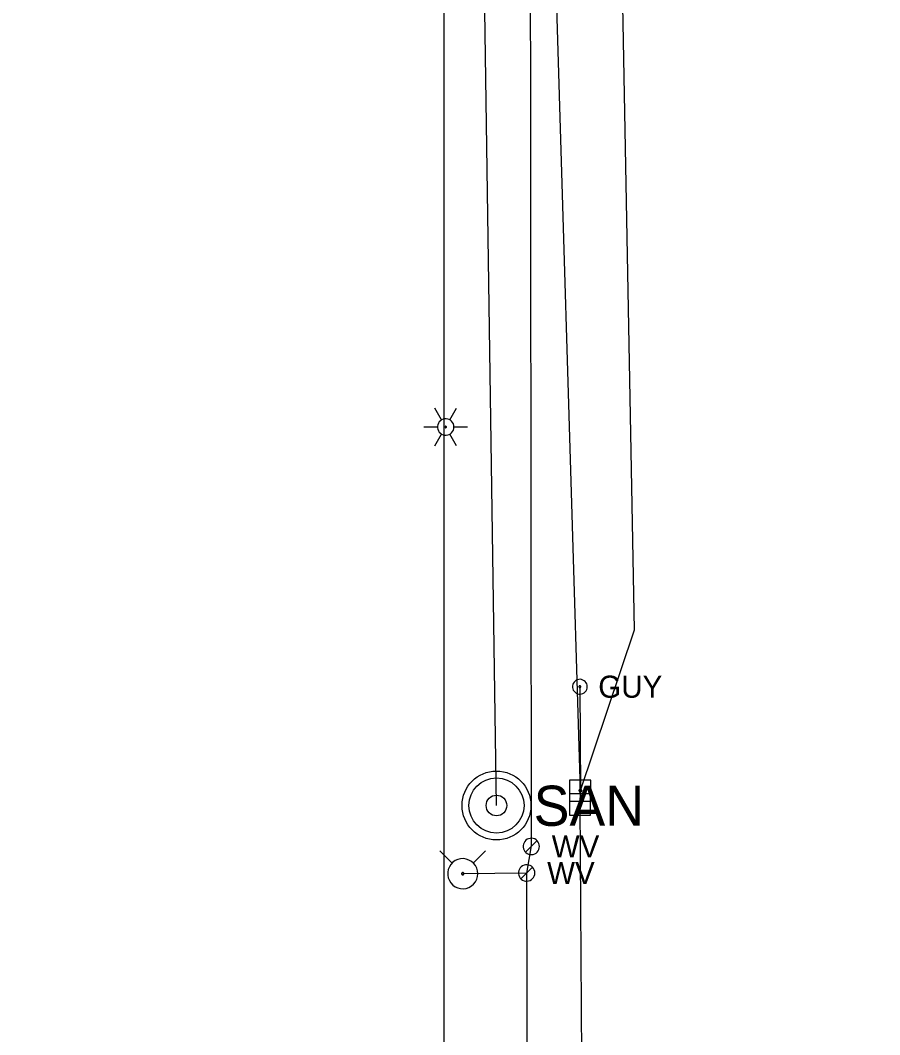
# Model space of a CAD drawing. Extents: x 596028 to 606371, y 330010 to 403088.
# Drawn here: x 601751.6 to 601901.4, y 397939.4 to 398116.1 of the extents above; entities that cross this region are included whole.
import ezdxf

# ---------------------------------------------------------------- set-up
doc = ezdxf.new("R2010")
doc.units = 0
for name, color, linetype in [('E_LTG', 7, 'Continuous'), ('E_UTL_EGuyWire', 7, 'Continuous'), ('E_UTL_EPowerPole', 7, 'Continuous'), ('E_UTL_G_UG', 7, 'Continuous'), ('E_UTL_Overhead', 7, 'Continuous'), ('E_UTL_SAN_MH', 7, 'Continuous'), ('E_UTL_SAN_UG', 7, 'Continuous'), ('E_UTL_T_UG', 7, 'Continuous'), ('E_UTL_W', 7, 'Continuous'), ('E_UTL_W_UG', 7, 'Continuous'), ('E_UTL_WHydrant', 7, 'Continuous')]:
    doc.layers.add(name, color=color, linetype=linetype)

msp = doc.modelspace()

# ---------------------------------------------------------------- linework, layer by layer
at = {"layer": 'E_LTG'}
for points in [[(601825.02, 398046.49), (601823.83, 398048.55)], [(601826.45, 398046.49), (601827.64, 398048.55)], [(601827.17, 398045.25), (601827.14, 398045.52), (601827.07, 398045.78), (601826.94, 398046.02), (601826.77, 398046.24), (601826.57, 398046.41), (601826.33, 398046.55), (601826.08, 398046.64), (601825.81, 398046.68), (601825.54, 398046.66), (601825.27, 398046.6), (601825.02, 398046.49), (601824.8, 398046.33), (601824.62, 398046.13), (601824.47, 398045.9), (601824.37, 398045.65), (601824.32, 398045.38), (601824.32, 398045.11), (601824.37, 398044.85), (601824.47, 398044.59), (601824.62, 398044.37), (601824.8, 398044.17), (601825.02, 398044.01), (601825.27, 398043.9), (601825.54, 398043.83), (601825.81, 398043.82), (601826.08, 398043.86), (601826.33, 398043.95), (601826.57, 398044.08), (601826.77, 398044.26), (601826.94, 398044.48), (601827.07, 398044.72), (601827.14, 398044.98), (601827.17, 398045.25)], [(601827.17, 398045.25), (601827.14, 398045.52), (601827.07, 398045.78), (601826.94, 398046.02), (601826.77, 398046.24), (601826.57, 398046.41), (601826.33, 398046.55), (601826.08, 398046.64), (601825.81, 398046.68), (601825.54, 398046.66), (601825.27, 398046.6), (601825.02, 398046.49), (601824.8, 398046.33), (601824.62, 398046.13), (601824.47, 398045.9), (601824.37, 398045.65), (601824.32, 398045.38), (601824.32, 398045.11), (601824.37, 398044.85), (601824.47, 398044.59), (601824.62, 398044.37), (601824.8, 398044.17), (601825.02, 398044.01), (601825.27, 398043.9), (601825.54, 398043.83), (601825.81, 398043.82), (601826.08, 398043.86), (601826.33, 398043.95), (601826.57, 398044.08), (601826.77, 398044.26), (601826.94, 398044.48), (601827.07, 398044.72), (601827.14, 398044.98), (601827.17, 398045.25)], [(601827.17, 398045.25), (601827.14, 398045.52), (601827.07, 398045.78), (601826.94, 398046.02), (601826.77, 398046.24), (601826.57, 398046.41), (601826.33, 398046.55), (601826.08, 398046.64), (601825.81, 398046.68), (601825.54, 398046.66), (601825.27, 398046.6), (601825.02, 398046.49), (601824.8, 398046.33), (601824.62, 398046.13), (601824.47, 398045.9), (601824.37, 398045.65), (601824.32, 398045.38), (601824.32, 398045.11), (601824.37, 398044.85), (601824.47, 398044.59), (601824.62, 398044.37), (601824.8, 398044.17), (601825.02, 398044.01), (601825.27, 398043.9), (601825.54, 398043.83), (601825.81, 398043.82), (601826.08, 398043.86), (601826.33, 398043.95), (601826.57, 398044.08), (601826.77, 398044.26), (601826.94, 398044.48), (601827.07, 398044.72), (601827.14, 398044.98), (601827.17, 398045.25)], [(601821.93, 398045.25), (601824.31, 398045.25)], [(601823.83, 398041.95), (601825.02, 398044.01)], [(601825.86, 398045.25), (601825.86, 398045.27), (601825.85, 398045.29), (601825.84, 398045.31), (601825.83, 398045.33), (601825.81, 398045.35), (601825.79, 398045.36), (601825.77, 398045.36), (601825.75, 398045.37), (601825.72, 398045.37), (601825.7, 398045.36), (601825.68, 398045.35), (601825.66, 398045.34), (601825.65, 398045.32), (601825.63, 398045.3), (601825.63, 398045.28), (601825.62, 398045.26), (601825.62, 398045.24), (601825.63, 398045.22), (601825.63, 398045.19), (601825.65, 398045.18), (601825.66, 398045.16), (601825.68, 398045.15), (601825.7, 398045.14), (601825.72, 398045.13), (601825.75, 398045.13), (601825.77, 398045.13), (601825.79, 398045.14), (601825.81, 398045.15), (601825.83, 398045.17), (601825.84, 398045.18), (601825.85, 398045.2), (601825.86, 398045.23), (601825.86, 398045.25)], [(601827.64, 398041.95), (601826.45, 398044.01)], [(601827.17, 398045.25), (601829.55, 398045.25)]]:
    msp.add_lwpolyline(points, dxfattribs=at)
at = {"layer": 'E_UTL_EGuyWire'}
msp.add_line((601849.11, 398000), (601849.2, 397981.91), dxfattribs=at)
for points in [[(601850.4, 398000), (601850.37, 398000.25), (601850.3, 398000.48), (601850.19, 398000.7), (601850.04, 398000.89), (601849.86, 398001.05), (601849.65, 398001.17), (601849.42, 398001.25), (601849.17, 398001.29), (601848.93, 398001.28), (601848.69, 398001.22), (601848.47, 398001.12), (601848.27, 398000.97), (601848.1, 398000.8), (601847.97, 398000.59), (601847.88, 398000.37), (601847.84, 398000.13), (601847.84, 397999.88), (601847.88, 397999.64), (601847.97, 397999.42), (601848.1, 397999.21), (601848.27, 397999.04), (601848.47, 397998.89), (601848.69, 397998.79), (601848.93, 397998.73), (601849.17, 397998.72), (601849.42, 397998.76), (601849.65, 397998.84), (601849.86, 397998.96), (601850.04, 397999.12), (601850.19, 397999.31), (601850.3, 397999.53), (601850.37, 397999.76), (601850.4, 398000)], [(601849.27, 398000), (601849.27, 398000.04), (601849.26, 398000.06), (601849.25, 398000.09), (601849.23, 398000.12), (601849.21, 398000.14), (601849.18, 398000.15), (601849.15, 398000.16), (601849.12, 398000.17), (601849.09, 398000.16), (601849.06, 398000.16), (601849.03, 398000.14), (601849.01, 398000.13), (601848.99, 398000.1), (601848.97, 398000.08), (601848.96, 398000.05), (601848.95, 398000.02), (601848.95, 397999.99), (601848.96, 397999.96), (601848.97, 397999.93), (601848.99, 397999.91), (601849.01, 397999.88), (601849.03, 397999.87), (601849.06, 397999.85), (601849.09, 397999.85), (601849.12, 397999.84), (601849.15, 397999.85), (601849.18, 397999.86), (601849.21, 397999.87), (601849.23, 397999.89), (601849.25, 397999.92), (601849.26, 397999.95), (601849.27, 397999.97), (601849.27, 398000)]]:
    msp.add_lwpolyline(points, dxfattribs=at)
at = {"layer": 'E_UTL_EPowerPole'}
for points in [[(601849.17, 397983.75), (601849.17, 397986.66)], [(601849.14, 397981.32), (601849.14, 397984.23)], [(601851.01, 397983.75), (601847.33, 397983.75)], [(601847.33, 397983.75), (601847.33, 397980.06)], [(601849.44, 397981.91), (601849.44, 397981.96), (601849.42, 397982), (601849.4, 397982.04), (601849.37, 397982.08), (601849.34, 397982.11), (601849.3, 397982.13), (601849.26, 397982.14), (601849.21, 397982.15), (601849.17, 397982.15), (601849.12, 397982.14), (601849.08, 397982.12), (601849.05, 397982.09), (601849.01, 397982.06), (601848.99, 397982.02), (601848.97, 397981.98), (601848.96, 397981.93), (601848.96, 397981.89), (601848.97, 397981.84), (601848.99, 397981.8), (601849.01, 397981.76), (601849.05, 397981.73), (601849.08, 397981.71), (601849.12, 397981.69), (601849.17, 397981.68), (601849.21, 397981.67), (601849.26, 397981.68), (601849.3, 397981.69), (601849.34, 397981.72), (601849.37, 397981.75), (601849.4, 397981.78), (601849.42, 397981.82), (601849.44, 397981.87), (601849.44, 397981.91)], [(601851.01, 397980.06), (601851.01, 397983.75)], [(601850.98, 397981.32), (601847.29, 397981.32)], [(601847.29, 397981.32), (601847.29, 397977.63)], [(601850.98, 397977.63), (601850.98, 397981.32)], [(601847.33, 397980.06), (601851.01, 397980.06)], [(601849.41, 397979.48), (601849.4, 397979.53), (601849.39, 397979.57), (601849.37, 397979.61), (601849.34, 397979.64), (601849.31, 397979.67), (601849.27, 397979.7), (601849.23, 397979.71), (601849.18, 397979.72), (601849.14, 397979.72), (601849.09, 397979.71), (601849.05, 397979.69), (601849.01, 397979.66), (601848.98, 397979.63), (601848.96, 397979.59), (601848.94, 397979.55), (601848.93, 397979.5), (601848.93, 397979.46), (601848.94, 397979.41), (601848.96, 397979.37), (601848.98, 397979.33), (601849.01, 397979.3), (601849.05, 397979.27), (601849.09, 397979.25), (601849.14, 397979.24), (601849.18, 397979.24), (601849.23, 397979.25), (601849.27, 397979.26), (601849.31, 397979.29), (601849.34, 397979.32), (601849.37, 397979.35), (601849.39, 397979.39), (601849.4, 397979.43), (601849.41, 397979.48)], [(601847.29, 397977.63), (601850.98, 397977.63)]]:
    msp.add_lwpolyline(points, dxfattribs=at)
at = {"layer": 'E_UTL_G_UG'}
msp.add_lwpolyline([(601877.35, 395803.34), (601825.46, 397658.26), (601825.46, 398152.02), (601855.36, 398152.02)], dxfattribs=at)
at = {"layer": 'E_UTL_Overhead'}
for points in [[(601849.2, 397981.91), (601842.51, 398204.94)], [(601873.45, 395541.11), (601872.92, 395548.45), (601869.85, 395771.21), (601877.74, 395937.41), (601867.82, 395951.5), (601865.66, 396127.14), (601865.98, 396129.11), (601864.74, 396314.2), (601864.76, 396316.79), (601862.44, 396518.8), (601862.19, 396521.84), (601860.51, 396728.02), (601861.34, 396729.86), (601859.22, 396911.88), (601858.66, 396913.79), (601856.15, 397130.65), (601856.42, 397132.48), (601854.51, 397311.22), (601852.62, 397313.62), (601852.63, 397544.04), (601852.67, 397546.79), (601850.73, 397753.61), (601849.17, 397979.48), (601849.2, 397981.91)]]:
    msp.add_lwpolyline(points, dxfattribs=at)
at = {"layer": 'E_UTL_SAN_MH'}
for radius in [6, 4.8, 1.8]:
    msp.add_circle((601834.58, 397979.31), radius, dxfattribs=at)
at = {"layer": 'E_UTL_SAN_UG'}
msp.add_lwpolyline([(601834.58, 397979.3), (601827.27, 398477.97), (601824.22, 398555.37), (601823.94, 398602.6), (601823.36, 398635.14), (601822.76, 398683.08), (601820.93, 398724.67), (601817.01, 398811.67), (601816.14, 398892.72), (601815.6, 398929.5), (601815.23, 398967.73), (601816.12, 399020.67), (601816.07, 399067.52), (601809, 399163.56), (601809.63, 399289.25), (601808.51, 399354.86), (601805.68, 399399.45), (601802.75, 399484.94), (601799.12, 399562.02), (601798.13, 399736.67), (601901.37, 399736.39)], dxfattribs=at)
at = {"layer": 'E_UTL_T_UG'}
msp.add_lwpolyline([(601849.2, 397981.91), (601858.62, 398009.93), (601855.58, 398174.69)], dxfattribs=at)
at = {"layer": 'E_UTL_W'}
for points in [[(601842.07, 397972.18), (601842.04, 397972.45), (601841.97, 397972.71), (601841.84, 397972.95), (601841.68, 397973.16), (601841.47, 397973.34), (601841.24, 397973.48), (601840.98, 397973.57), (601840.71, 397973.6), (601840.44, 397973.59), (601840.18, 397973.53), (601839.93, 397973.42), (601839.71, 397973.26), (601839.52, 397973.06), (601839.38, 397972.83), (601839.28, 397972.58), (601839.22, 397972.32), (601839.22, 397972.04), (601839.28, 397971.78), (601839.38, 397971.53), (601839.52, 397971.3), (601839.71, 397971.1), (601839.93, 397970.95), (601840.18, 397970.83), (601840.44, 397970.77), (601840.71, 397970.76), (601840.98, 397970.79), (601841.24, 397970.88), (601841.47, 397971.02), (601841.68, 397971.2), (601841.84, 397971.41), (601841.97, 397971.65), (601842.04, 397971.91), (601842.07, 397972.18)], [(601839.64, 397971.17), (601841.65, 397973.19)], [(601841.27, 397967.55), (601841.25, 397967.82), (601841.17, 397968.08), (601841.05, 397968.33), (601840.88, 397968.54), (601840.68, 397968.72), (601840.44, 397968.85), (601840.18, 397968.94), (601839.92, 397968.98), (601839.65, 397968.97), (601839.38, 397968.9), (601839.14, 397968.79), (601838.91, 397968.63), (601838.73, 397968.44), (601838.58, 397968.21), (601838.48, 397967.96), (601838.43, 397967.69), (601838.43, 397967.42), (601838.48, 397967.15), (601838.58, 397966.9), (601838.73, 397966.67), (601838.91, 397966.48), (601839.14, 397966.32), (601839.38, 397966.21), (601839.65, 397966.14), (601839.92, 397966.13), (601840.18, 397966.17), (601840.44, 397966.26), (601840.68, 397966.39), (601840.88, 397966.57), (601841.05, 397966.78), (601841.17, 397967.02), (601841.25, 397967.28), (601841.27, 397967.55)], [(601838.84, 397966.55), (601840.86, 397968.56)]]:
    msp.add_lwpolyline(points, dxfattribs=at)
at = {"layer": 'E_UTL_W_UG'}
for points in [[(601751.6, 397731.9), (601840.55, 397731.9), (601839.85, 397967.55), (601840.68, 397972.31), (601840.45, 398196.71)], [(601839.85, 397967.55), (601828.7, 397967.43)]]:
    msp.add_lwpolyline(points, dxfattribs=at)
at = {"layer": 'E_UTL_WHydrant'}
for points in [[(601826.87, 397969.26), (601824.73, 397971.41)], [(601831.32, 397967.43), (601831.28, 397967.92), (601831.14, 397968.4), (601830.91, 397968.85), (601830.6, 397969.24), (601830.22, 397969.56), (601829.79, 397969.81), (601829.32, 397969.98), (601828.83, 397970.05), (601828.33, 397970.02), (601827.84, 397969.91), (601827.39, 397969.7), (601826.98, 397969.41), (601826.64, 397969.05), (601826.37, 397968.63), (601826.19, 397968.17), (601826.09, 397967.68), (601826.09, 397967.18), (601826.19, 397966.69), (601826.37, 397966.23), (601826.64, 397965.81), (601826.98, 397965.45), (601827.39, 397965.16), (601827.84, 397964.95), (601828.33, 397964.83), (601828.83, 397964.81), (601829.32, 397964.88), (601829.79, 397965.04), (601830.22, 397965.29), (601830.6, 397965.62), (601830.91, 397966.01), (601831.14, 397966.45), (601831.28, 397966.93), (601831.32, 397967.43)], [(601830.54, 397969.26), (601832.68, 397971.41)], [(601828.9, 397967.43), (601828.9, 397967.47), (601828.89, 397967.5), (601828.87, 397967.54), (601828.85, 397967.57), (601828.82, 397967.59), (601828.79, 397967.61), (601828.75, 397967.62), (601828.71, 397967.63), (601828.67, 397967.63), (601828.64, 397967.62), (601828.6, 397967.6), (601828.57, 397967.58), (601828.54, 397967.55), (601828.52, 397967.52), (601828.51, 397967.48), (601828.5, 397967.45), (601828.5, 397967.41), (601828.51, 397967.37), (601828.52, 397967.34), (601828.54, 397967.3), (601828.57, 397967.28), (601828.6, 397967.25), (601828.64, 397967.24), (601828.67, 397967.23), (601828.71, 397967.23), (601828.75, 397967.23), (601828.79, 397967.25), (601828.82, 397967.26), (601828.85, 397967.29), (601828.87, 397967.32), (601828.89, 397967.35), (601828.9, 397967.39), (601828.9, 397967.43)]]:
    msp.add_lwpolyline(points, dxfattribs=at)

# ---------------------------------------------------------------- texts
at = {"layer": 'E_UTL_EGuyWire'}
msp.add_text('GUY', height=3.85, dxfattribs=at).set_placement((601852.32, 397998.08))
at = {"layer": 'E_UTL_SAN_MH'}
msp.add_text('SAN', height=6.998, dxfattribs=at).set_placement((601841.06, 397975.77))
at = {"layer": 'E_UTL_W'}
for p in [(601844.21, 397970.26), (601843.41, 397965.63)]:
    msp.add_text('WV', height=3.85, dxfattribs=at).set_placement(p)

doc.saveas('drawing.dxf')
